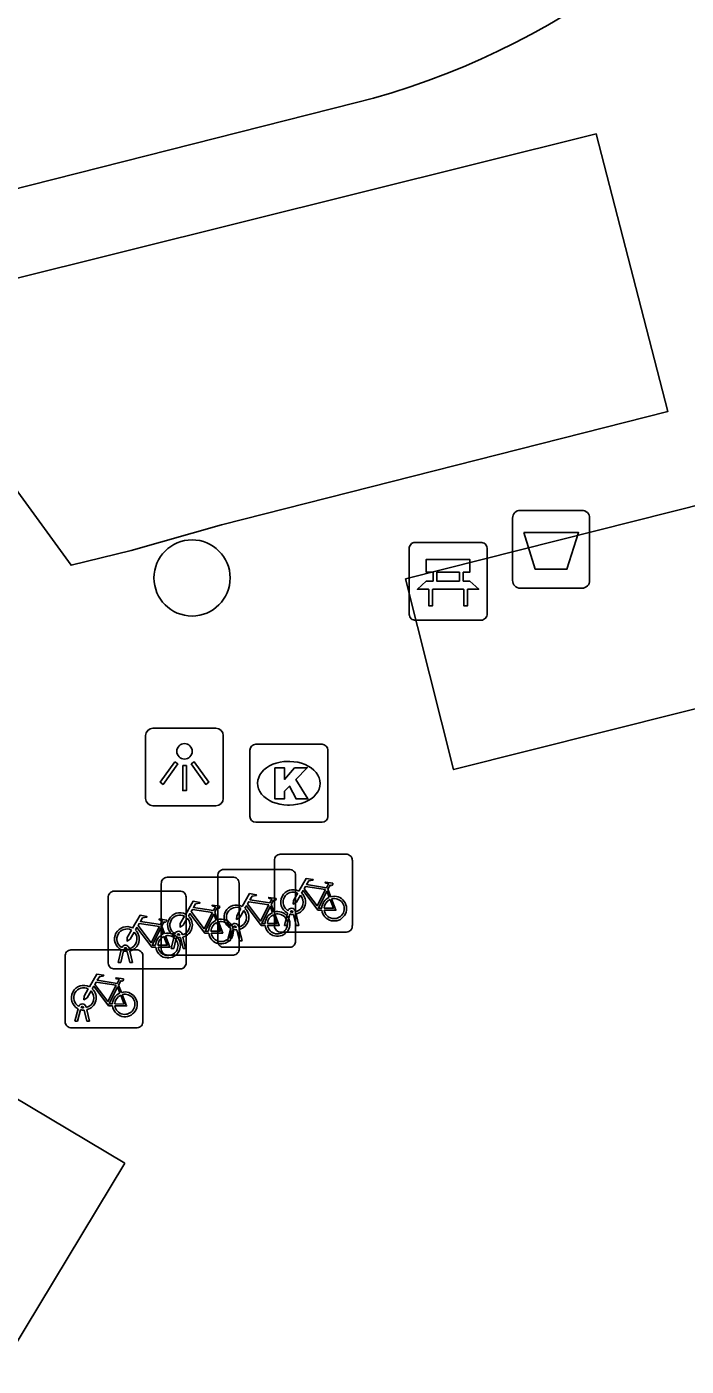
# Model space of a CAD drawing. Extents: x 158461 to 159795, y 387220 to 388672.
# Drawn here: x 159283.8 to 159292.26, y 388209.51 to 388226.71 of the extents above; entities that cross this region are included whole.
import ezdxf

# ---------------------------------------------------------------- set-up
doc = ezdxf.new("R2010")
doc.units = 0
for name, color, linetype in [('IMGEO_Afvalbak', 7, 'Continuous'), ('IMGEO_Bank', 7, 'Continuous'), ('IMGEO_Boom', 7, 'Continuous'), ('IMGEO_Fietsenrek', 7, 'Continuous'), ('IMGEO_Kolk', 7, 'Continuous'), ('IMGEO_Lichtpunt', 7, 'Continuous'), ('IMGEO_Rijbaan_lokaal_open', 7, 'Continuous'), ('IMGEO_Voetpad_open', 7, 'Continuous')]:
    doc.layers.add(name, color=color, linetype=linetype)

msp = doc.modelspace()

# ---------------------------------------------------------------- linework, layer by layer
at = {"layer": 'IMGEO_Afvalbak'}
for p, q in [((159290.135, 388220.499), (159290.925, 388220.499)), ((159290.925, 388220.499), (159290.135, 388220.499)), ((159290.035, 388219.599), (159290.035, 388220.399)), ((159290.035, 388220.399), (159290.035, 388219.599)), ((159291.025, 388220.399), (159291.025, 388219.599)), ((159291.025, 388219.599), (159291.025, 388220.399)), ((159290.925, 388219.499), (159290.135, 388219.499)), ((159290.135, 388219.499), (159290.925, 388219.499))]:
    msp.add_line(p, q, dxfattribs=at)
msp.add_lwpolyline([(159290.178, 388220.213), (159290.882, 388220.213), (159290.733, 388219.743), (159290.327, 388219.743), (159290.178, 388220.213)], dxfattribs=at)
for centre, start, end in [((159290.135, 388220.399), 90, 180), ((159290.135, 388220.399), 90, 180), ((159290.925, 388220.399), 0, 90), ((159290.925, 388220.399), 360, 90), ((159290.135, 388219.599), 180, 270), ((159290.135, 388219.599), 180, 270), ((159290.925, 388219.599), 270, 0), ((159290.925, 388219.599), 270, 0)]:
    msp.add_arc(centre, 0.1, start, end, dxfattribs=at)
at = {"layer": 'IMGEO_Bank'}
for p, q in [((159288.708, 388219.163), (159288.708, 388220.004)), ((159288.708, 388220.004), (159288.708, 388219.163)), ((159288.783, 388220.088), (159289.624, 388220.088)), ((159289.624, 388220.088), (159288.783, 388220.088)), ((159289.708, 388220.013), (159289.708, 388219.172)), ((159289.708, 388219.172), (159289.708, 388220.013)), ((159289.017, 388219.594), (159289.017, 388219.7)), ((159289.061, 388219.7), (159289.061, 388219.594)), ((159289.349, 388219.706), (159289.067, 388219.706)), ((159289.355, 388219.594), (159289.355, 388219.7)), ((159289.399, 388219.7), (159289.399, 388219.594)), ((159289.405, 388219.486), (159289.012, 388219.486)), ((159289.067, 388219.588), (159289.349, 388219.588)), ((159289.633, 388219.088), (159288.792, 388219.088)), ((159288.792, 388219.088), (159289.633, 388219.088))]:
    msp.add_line(p, q, dxfattribs=at)
for points in [[(159289.011, 388219.706), (159288.925, 388219.706), (159288.925, 388219.867), (159289.488, 388219.867), (159289.488, 388219.706), (159289.405, 388219.706)], [(159288.955, 388219.486), (159288.813, 388219.486), (159288.925, 388219.588), (159289.011, 388219.588)], [(159289.005, 388219.479), (159289.005, 388219.272), (159288.962, 388219.272), (159288.962, 388219.479)], [(159289.405, 388219.588), (159289.488, 388219.588), (159289.6, 388219.486), (159289.461, 388219.486)], [(159289.455, 388219.479), (159289.455, 388219.272), (159289.411, 388219.272), (159289.411, 388219.479)]]:
    msp.add_lwpolyline(points, dxfattribs=at)
for centre, radius, start, end in [((159288.786, 388220.01), 0.0779, 92.4484, 184.2845), ((159288.786, 388220.01), 0.0779, 92.4484, 184.2845), ((159289.63, 388220.01), 0.0779, 2.4484, 94.2845), ((159289.63, 388220.01), 0.0779, 2.4484, 94.2845), ((159289.01, 388219.699), 0.00671, 2.8957, 87.1043), ((159289.01, 388219.595), 0.00671, 272.8957, 357.1043), ((159289.067, 388219.699), 0.00671, 92.8957, 177.1043), ((159289.067, 388219.595), 0.00671, 182.8957, 267.1043), ((159289.349, 388219.699), 0.00671, 2.8957, 87.1043), ((159289.349, 388219.595), 0.00671, 272.8957, 357.1043), ((159289.406, 388219.699), 0.00671, 92.8957, 177.1043), ((159289.406, 388219.595), 0.00671, 182.8957, 267.1043), ((159288.955, 388219.479), 0.00671, 2.8957, 87.1043), ((159289.012, 388219.479), 0.00671, 92.8957, 177.1043), ((159289.404, 388219.479), 0.00671, 2.8957, 87.1043), ((159289.461, 388219.479), 0.00671, 92.8957, 177.1043), ((159288.786, 388219.166), 0.0779, 182.4484, 274.2845), ((159288.786, 388219.166), 0.0779, 182.4484, 274.2845), ((159289.63, 388219.166), 0.0779, 272.4484, 4.2845), ((159289.63, 388219.166), 0.0779, 272.4484, 4.2845)]:
    msp.add_arc(centre, radius, start, end, dxfattribs=at)
at = {"layer": 'IMGEO_Boom'}
msp.add_circle((159285.92, 388219.631), 0.489, dxfattribs=at)
at = {"layer": 'IMGEO_Fietsenrek'}
for p, q in [((159286.978, 388215.158), (159286.978, 388215.999)), ((159286.978, 388215.999), (159286.978, 388215.158)), ((159287.053, 388216.083), (159287.894, 388216.083)), ((159287.894, 388216.083), (159287.053, 388216.083)), ((159287.978, 388216.008), (159287.978, 388215.167)), ((159287.978, 388215.167), (159287.978, 388216.008)), ((159286.325, 388215.887), (159287.166, 388215.887)), ((159287.166, 388215.887), (159286.325, 388215.887)), ((159287.25, 388215.812), (159287.25, 388214.971)), ((159287.25, 388214.971), (159287.25, 388215.812)), ((159285.525, 388214.863), (159285.525, 388215.704)), ((159285.525, 388215.704), (159285.525, 388214.863)), ((159285.6, 388215.788), (159286.441, 388215.788)), ((159286.441, 388215.788), (159285.6, 388215.788)), ((159286.25, 388214.962), (159286.25, 388215.803)), ((159286.25, 388215.803), (159286.25, 388214.962)), ((159286.525, 388215.713), (159286.525, 388214.872)), ((159286.525, 388214.872), (159286.525, 388215.713)), ((159287.665, 388215.632), (159287.701, 388215.537)), ((159284.844, 388214.684), (159284.844, 388215.525)), ((159284.844, 388215.525), (159284.844, 388214.684)), ((159284.919, 388215.609), (159285.76, 388215.609)), ((159285.76, 388215.609), (159284.919, 388215.609)), ((159285.844, 388215.534), (159285.844, 388214.693)), ((159285.844, 388214.693), (159285.844, 388215.534)), ((159286.212, 388215.337), (159286.248, 388215.242)), ((159286.937, 388215.436), (159286.973, 388215.341)), ((159287.105, 388215.167), (159287.144, 388215.327)), ((159287.174, 388215.315), (159287.139, 388215.167)), ((159287.216, 388215.339), (159287.215, 388215.343)), ((159287.257, 388215.167), (159287.223, 388215.309)), ((159287.247, 388215.35), (159287.248, 388215.343)), ((159287.255, 388215.313), (159287.29, 388215.167)), ((159285.531, 388215.158), (159285.567, 388215.063)), ((159286.377, 388214.971), (159286.416, 388215.131)), ((159286.446, 388215.119), (159286.411, 388214.971)), ((159286.488, 388215.143), (159286.487, 388215.147)), ((159286.519, 388215.154), (159286.52, 388215.147)), ((159286.527, 388215.117), (159286.562, 388214.971)), ((159287.139, 388215.167), (159287.105, 388215.167)), ((159287.29, 388215.167), (159287.257, 388215.167)), ((159285.652, 388214.872), (159285.691, 388215.032)), ((159285.721, 388215.02), (159285.686, 388214.872)), ((159285.763, 388215.044), (159285.762, 388215.048)), ((159285.804, 388214.872), (159285.77, 388215.014)), ((159285.794, 388215.055), (159285.795, 388215.048)), ((159285.802, 388215.018), (159285.837, 388214.872)), ((159286.411, 388214.971), (159286.377, 388214.971)), ((159286.529, 388214.971), (159286.495, 388215.113)), ((159286.562, 388214.971), (159286.529, 388214.971)), ((159287.903, 388215.083), (159287.062, 388215.083)), ((159287.062, 388215.083), (159287.903, 388215.083)), ((159284.365, 388214.854), (159285.206, 388214.854)), ((159285.206, 388214.854), (159284.365, 388214.854)), ((159284.971, 388214.693), (159285.01, 388214.853)), ((159285.04, 388214.841), (159285.005, 388214.693)), ((159285.082, 388214.865), (159285.081, 388214.869)), ((159285.123, 388214.693), (159285.089, 388214.835)), ((159285.113, 388214.876), (159285.114, 388214.869)), ((159285.121, 388214.839), (159285.156, 388214.693)), ((159285.29, 388214.779), (159285.29, 388213.938)), ((159285.29, 388213.938), (159285.29, 388214.779)), ((159286.45, 388214.788), (159285.609, 388214.788)), ((159285.609, 388214.788), (159286.45, 388214.788)), ((159285.686, 388214.872), (159285.652, 388214.872)), ((159285.837, 388214.872), (159285.804, 388214.872)), ((159287.175, 388214.887), (159286.334, 388214.887)), ((159286.334, 388214.887), (159287.175, 388214.887)), ((159284.29, 388213.929), (159284.29, 388214.77)), ((159284.29, 388214.77), (159284.29, 388213.929)), ((159285.769, 388214.609), (159284.928, 388214.609)), ((159284.928, 388214.609), (159285.769, 388214.609)), ((159285.005, 388214.693), (159284.971, 388214.693)), ((159285.156, 388214.693), (159285.123, 388214.693)), ((159284.977, 388214.403), (159285.013, 388214.308)), ((159284.417, 388213.938), (159284.456, 388214.098)), ((159284.486, 388214.086), (159284.451, 388213.938)), ((159284.528, 388214.11), (159284.527, 388214.114)), ((159284.559, 388214.121), (159284.56, 388214.114)), ((159284.567, 388214.084), (159284.602, 388213.938)), ((159284.451, 388213.938), (159284.417, 388213.938)), ((159284.569, 388213.938), (159284.535, 388214.08)), ((159284.602, 388213.938), (159284.569, 388213.938)), ((159285.215, 388213.854), (159284.374, 388213.854)), ((159284.374, 388213.854), (159285.215, 388213.854))]:
    msp.add_line(p, q, dxfattribs=at)
for points in [[(159287.291, 388215.609), (159287.386, 388215.773), (159287.472, 388215.759), (159287.474, 388215.75), (159287.418, 388215.739), (159287.391, 388215.694), (159287.647, 388215.653)], [(159287.634, 388215.628), (159287.377, 388215.669), (159287.36, 388215.64), (159287.527, 388215.42), (159287.634, 388215.628)], [(159287.647, 388215.653), (159287.672, 388215.702), (159287.666, 388215.706), (159287.643, 388215.71), (159287.631, 388215.717), (159287.63, 388215.72), (159287.632, 388215.725), (159287.727, 388215.71), (159287.729, 388215.7), (159287.719, 388215.687), (159287.707, 388215.681), (159287.693, 388215.687), (159287.665, 388215.632)], [(159285.838, 388215.314), (159285.933, 388215.478), (159286.019, 388215.464), (159286.021, 388215.455), (159285.965, 388215.444), (159285.938, 388215.399), (159286.194, 388215.358)], [(159286.563, 388215.413), (159286.658, 388215.577), (159286.744, 388215.563), (159286.746, 388215.554), (159286.69, 388215.543), (159286.663, 388215.498), (159286.919, 388215.457)], [(159286.906, 388215.432), (159286.649, 388215.473), (159286.632, 388215.444), (159286.799, 388215.224), (159286.906, 388215.432)], [(159286.919, 388215.457), (159286.944, 388215.506), (159286.938, 388215.51), (159286.915, 388215.514), (159286.903, 388215.521), (159286.902, 388215.524), (159286.904, 388215.529), (159286.999, 388215.514), (159287.001, 388215.504), (159286.991, 388215.491), (159286.979, 388215.485), (159286.965, 388215.491), (159286.937, 388215.436)], [(159287.312, 388215.557), (159287.26, 388215.467), (159287.22, 388215.442), (159287.221, 388215.489), (159287.276, 388215.583)], [(159287.587, 388215.365), (159287.537, 388215.365), (159287.346, 388215.616), (159287.327, 388215.584)], [(159287.682, 388215.53), (159287.652, 388215.607), (159287.543, 388215.389), (159287.586, 388215.389)], [(159287.616, 388215.389), (159287.736, 388215.388), (159287.692, 388215.502)], [(159287.712, 388215.509), (159287.767, 388215.364), (159287.617, 388215.364)], [(159285.157, 388215.135), (159285.252, 388215.299), (159285.338, 388215.285), (159285.34, 388215.276), (159285.284, 388215.265), (159285.257, 388215.22), (159285.513, 388215.179)], [(159285.859, 388215.262), (159285.807, 388215.172), (159285.767, 388215.147), (159285.768, 388215.194), (159285.823, 388215.288)], [(159286.134, 388215.07), (159286.084, 388215.07), (159285.893, 388215.321), (159285.874, 388215.289)], [(159286.181, 388215.333), (159285.924, 388215.374), (159285.907, 388215.345), (159286.074, 388215.125), (159286.181, 388215.333)], [(159286.229, 388215.235), (159286.199, 388215.312), (159286.09, 388215.094), (159286.133, 388215.094)], [(159286.194, 388215.358), (159286.219, 388215.407), (159286.213, 388215.411), (159286.19, 388215.415), (159286.178, 388215.422), (159286.177, 388215.425), (159286.179, 388215.43), (159286.274, 388215.415), (159286.276, 388215.405), (159286.266, 388215.392), (159286.254, 388215.386), (159286.24, 388215.392), (159286.212, 388215.337)], [(159286.584, 388215.361), (159286.532, 388215.271), (159286.492, 388215.246), (159286.493, 388215.293), (159286.548, 388215.387)], [(159286.859, 388215.169), (159286.809, 388215.169), (159286.618, 388215.42), (159286.599, 388215.388)], [(159286.954, 388215.334), (159286.924, 388215.411), (159286.815, 388215.193), (159286.858, 388215.193)], [(159286.888, 388215.193), (159287.008, 388215.192), (159286.964, 388215.306)], [(159286.984, 388215.313), (159287.039, 388215.168), (159286.889, 388215.168)], [(159285.453, 388214.891), (159285.403, 388214.891), (159285.212, 388215.142), (159285.193, 388215.11)], [(159285.5, 388215.154), (159285.243, 388215.195), (159285.226, 388215.166), (159285.393, 388214.946), (159285.5, 388215.154)], [(159285.548, 388215.056), (159285.518, 388215.133), (159285.409, 388214.915), (159285.452, 388214.915)], [(159285.513, 388215.179), (159285.538, 388215.228), (159285.532, 388215.232), (159285.509, 388215.236), (159285.497, 388215.243), (159285.496, 388215.246), (159285.498, 388215.251), (159285.593, 388215.236), (159285.595, 388215.226), (159285.585, 388215.213), (159285.573, 388215.207), (159285.559, 388215.213), (159285.531, 388215.158)], [(159286.163, 388215.094), (159286.283, 388215.093), (159286.239, 388215.207)], [(159286.259, 388215.214), (159286.314, 388215.069), (159286.164, 388215.069)], [(159285.178, 388215.083), (159285.126, 388214.993), (159285.086, 388214.968), (159285.087, 388215.015), (159285.142, 388215.109)], [(159285.482, 388214.915), (159285.602, 388214.914), (159285.558, 388215.028)], [(159285.578, 388215.035), (159285.633, 388214.89), (159285.483, 388214.89)], [(159284.603, 388214.38), (159284.698, 388214.544), (159284.784, 388214.53), (159284.786, 388214.521), (159284.73, 388214.51), (159284.703, 388214.465), (159284.959, 388214.424)], [(159284.946, 388214.399), (159284.689, 388214.44), (159284.672, 388214.411), (159284.839, 388214.191), (159284.946, 388214.399)], [(159284.959, 388214.424), (159284.984, 388214.473), (159284.978, 388214.477), (159284.955, 388214.481), (159284.943, 388214.488), (159284.942, 388214.491), (159284.944, 388214.496), (159285.039, 388214.481), (159285.041, 388214.471), (159285.031, 388214.458), (159285.019, 388214.452), (159285.005, 388214.458), (159284.977, 388214.403)], [(159284.624, 388214.328), (159284.572, 388214.238), (159284.532, 388214.213), (159284.533, 388214.26), (159284.588, 388214.354)], [(159284.899, 388214.136), (159284.849, 388214.136), (159284.658, 388214.387), (159284.639, 388214.355)], [(159284.994, 388214.301), (159284.964, 388214.378), (159284.855, 388214.16), (159284.898, 388214.16)], [(159284.928, 388214.16), (159285.048, 388214.159), (159285.004, 388214.273)], [(159285.024, 388214.28), (159285.079, 388214.135), (159284.929, 388214.135)]]:
    msp.add_lwpolyline(points, dxfattribs=at)
for centre, radius, start, end in [((159287.056, 388216.005), 0.0779, 92.4484, 184.2845), ((159287.056, 388216.005), 0.0779, 92.4484, 184.2845), ((159287.9, 388216.005), 0.0779, 2.4484, 94.2845), ((159287.9, 388216.005), 0.0779, 2.4484, 94.2845), ((159286.328, 388215.809), 0.0779, 92.4484, 184.2845), ((159286.328, 388215.809), 0.0779, 92.4484, 184.2845), ((159287.172, 388215.809), 0.0779, 2.4484, 94.2845), ((159287.172, 388215.809), 0.0779, 2.4484, 94.2845), ((159285.603, 388215.71), 0.0779, 92.4484, 184.2845), ((159285.603, 388215.71), 0.0779, 92.4484, 184.2845), ((159286.447, 388215.71), 0.0779, 2.4484, 94.2845), ((159286.447, 388215.71), 0.0779, 2.4484, 94.2845), ((159284.922, 388215.531), 0.0779, 92.4484, 184.2845), ((159284.922, 388215.531), 0.0779, 92.4484, 184.2845), ((159285.766, 388215.531), 0.0779, 2.4484, 94.2845), ((159285.766, 388215.531), 0.0779, 2.4484, 94.2845), ((159287.218, 388215.468), 0.159, 62.6766, 242.1369), ((159287.218, 388215.468), 0.129, 63.3192, 238.903), ((159287.218, 388215.468), 0.129, 283.6043, 43.4302), ((159287.218, 388215.468), 0.159, 283.5766, 46.6042), ((159287.745, 388215.384), 0.159, 113.3408, 178.3217), ((159287.745, 388215.384), 0.159, 187.0065, 105.7708), ((159287.745, 388215.384), 0.129, 113.923, 177.9556), ((159287.745, 388215.384), 0.129, 188.6715, 104.5883), ((159285.765, 388215.173), 0.159, 62.6766, 242.1369), ((159285.765, 388215.173), 0.129, 63.3192, 238.903), ((159285.765, 388215.173), 0.159, 283.5766, 46.6042), ((159286.49, 388215.272), 0.159, 62.6766, 242.1369), ((159286.49, 388215.272), 0.129, 63.3192, 238.903), ((159286.49, 388215.272), 0.129, 283.6043, 43.4302), ((159286.49, 388215.272), 0.159, 283.5766, 46.6042), ((159287.017, 388215.188), 0.159, 113.3408, 178.3217), ((159287.017, 388215.188), 0.159, 187.0065, 105.7708), ((159287.017, 388215.188), 0.129, 113.923, 177.9556), ((159287.017, 388215.188), 0.129, 188.6715, 104.5883), ((159287.198, 388215.339), 0.0499, 12.8025, 158.6934), ((159287.218, 388215.468), 0.159, 253.9967, 271.7867), ((159287.198, 388215.339), 0.0174, 12.8025, 163.4502), ((159287.218, 388215.468), 0.129, 253.415, 269.0204), ((159285.084, 388214.994), 0.159, 62.6766, 242.1369), ((159285.084, 388214.994), 0.129, 63.3192, 238.903), ((159285.765, 388215.173), 0.129, 283.6043, 43.4302), ((159286.292, 388215.089), 0.159, 113.3408, 178.3217), ((159286.292, 388215.089), 0.159, 187.0065, 105.7708), ((159286.292, 388215.089), 0.129, 113.923, 177.9556), ((159286.292, 388215.089), 0.129, 188.6715, 104.5883), ((159286.47, 388215.143), 0.0499, 12.8025, 158.6934), ((159286.49, 388215.272), 0.159, 253.9967, 271.7867), ((159286.47, 388215.143), 0.0174, 12.8025, 163.4502), ((159286.49, 388215.272), 0.129, 253.415, 269.0204), ((159287.056, 388215.161), 0.0779, 182.4484, 274.2845), ((159287.056, 388215.161), 0.0779, 182.4484, 274.2845), ((159287.9, 388215.161), 0.0779, 272.4484, 4.2845), ((159287.9, 388215.161), 0.0779, 272.4484, 4.2845), ((159285.084, 388214.994), 0.129, 283.6043, 43.4302), ((159285.084, 388214.994), 0.159, 283.5766, 46.6042), ((159285.611, 388214.91), 0.159, 113.3408, 178.3217), ((159285.611, 388214.91), 0.159, 187.0065, 105.7708), ((159285.611, 388214.91), 0.129, 113.923, 177.9556), ((159285.611, 388214.91), 0.129, 188.6715, 104.5883), ((159285.745, 388215.044), 0.0499, 12.8025, 158.6934), ((159285.765, 388215.173), 0.159, 253.9967, 271.7867), ((159285.745, 388215.044), 0.0174, 12.8025, 163.4502), ((159285.765, 388215.173), 0.129, 253.415, 269.0204), ((159286.328, 388214.965), 0.0779, 182.4484, 274.2845), ((159286.328, 388214.965), 0.0779, 182.4484, 274.2845), ((159287.172, 388214.965), 0.0779, 272.4484, 4.2845), ((159287.172, 388214.965), 0.0779, 272.4484, 4.2845), ((159284.368, 388214.776), 0.0779, 92.4484, 184.2845), ((159284.368, 388214.776), 0.0779, 92.4484, 184.2845), ((159285.064, 388214.865), 0.0499, 12.8025, 158.6934), ((159285.084, 388214.994), 0.159, 253.9967, 271.7867), ((159285.064, 388214.865), 0.0174, 12.8025, 163.4502), ((159285.084, 388214.994), 0.129, 253.415, 269.0204), ((159285.212, 388214.776), 0.0779, 2.4484, 94.2845), ((159285.212, 388214.776), 0.0779, 2.4484, 94.2845), ((159285.603, 388214.866), 0.0779, 182.4484, 274.2845), ((159285.603, 388214.866), 0.0779, 182.4484, 274.2845), ((159286.447, 388214.866), 0.0779, 272.4484, 4.2845), ((159286.447, 388214.866), 0.0779, 272.4484, 4.2845), ((159284.922, 388214.687), 0.0779, 182.4484, 274.2845), ((159284.922, 388214.687), 0.0779, 182.4484, 274.2845), ((159285.766, 388214.687), 0.0779, 272.4484, 4.2845), ((159285.766, 388214.687), 0.0779, 272.4484, 4.2845), ((159284.53, 388214.239), 0.159, 62.6766, 242.1369), ((159284.53, 388214.239), 0.129, 63.3192, 238.903), ((159284.53, 388214.239), 0.129, 283.6043, 43.4302), ((159284.53, 388214.239), 0.159, 283.5766, 46.6042), ((159285.057, 388214.155), 0.159, 113.3408, 178.3217), ((159285.057, 388214.155), 0.159, 187.0065, 105.7708), ((159285.057, 388214.155), 0.129, 113.923, 177.9556), ((159285.057, 388214.155), 0.129, 188.6715, 104.5883), ((159284.51, 388214.11), 0.0499, 12.8025, 158.6934), ((159284.53, 388214.239), 0.159, 253.9967, 271.7867), ((159284.51, 388214.11), 0.0174, 12.8025, 163.4502), ((159284.53, 388214.239), 0.129, 253.415, 269.0204), ((159284.368, 388213.932), 0.0779, 182.4484, 274.2845), ((159284.368, 388213.932), 0.0779, 182.4484, 274.2845), ((159285.212, 388213.932), 0.0779, 272.4484, 4.2845), ((159285.212, 388213.932), 0.0779, 272.4484, 4.2845)]:
    msp.add_arc(centre, radius, start, end, dxfattribs=at)
at = {"layer": 'IMGEO_Kolk'}
for p, q in [((159286.662, 388216.568), (159286.662, 388217.42)), ((159286.737, 388217.494), (159287.589, 388217.494)), ((159287.663, 388217.42), (159287.663, 388216.568)), ((159287.15, 388217.274), (159287.175, 388217.274)), ((159287.173, 388216.714), (159287.148, 388216.714)), ((159287.589, 388216.494), (159286.737, 388216.494))]:
    msp.add_line(p, q, dxfattribs=at)
for points in [[(159286.662, 388216.568), (159286.662, 388217.42)], [(159286.737, 388217.494), (159287.589, 388217.494)], [(159287.663, 388217.42), (159287.663, 388216.568)], [(159286.983, 388217.194), (159287.106, 388217.194), (159287.106, 388217.043), (159287.236, 388217.194), (159287.4, 388217.194), (159287.254, 388217.043), (159287.407, 388216.794), (159287.255, 388216.794), (159287.17, 388216.958), (159287.106, 388216.891), (159287.106, 388216.794), (159286.983, 388216.794), (159286.983, 388217.194)], [(159287.589, 388216.494), (159286.737, 388216.494)]]:
    msp.add_lwpolyline(points, dxfattribs=at)
for centre, start, end in [((159286.739, 388217.418), 91.552, 178.448), ((159286.739, 388217.418), 91.552, 178.448), ((159287.587, 388217.418), 1.552, 88.448), ((159287.587, 388217.418), 1.552, 88.448), ((159286.739, 388216.57), 181.552, 268.448), ((159286.739, 388216.57), 181.552, 268.448), ((159287.587, 388216.57), 271.552, 358.448), ((159287.587, 388216.57), 271.552, 358.448)]:
    msp.add_arc(centre, 0.0765, start, end, dxfattribs=at)
for centre, major_axis, ratio, start_param, end_param in [((159287.149, 388216.994), (-0.387, 0.002), 0.722429, 4.712389, 7.853982), ((159287.174, 388216.994), (-0.39, 0.002), 0.717154, 1.570796, 4.712389)]:
    msp.add_ellipse(centre, major_axis=major_axis, ratio=ratio, start_param=start_param, end_param=end_param, dxfattribs=at)
at = {"layer": 'IMGEO_Lichtpunt'}
for p, q in [((159286.226, 388217.701), (159285.418, 388217.701)), ((159286.226, 388217.701), (159285.418, 388217.701)), ((159285.324, 388217.606), (159285.324, 388216.799)), ((159285.324, 388217.606), (159285.324, 388216.799)), ((159286.32, 388216.799), (159286.32, 388217.606)), ((159286.32, 388216.799), (159286.32, 388217.606)), ((159285.418, 388216.705), (159286.226, 388216.705)), ((159285.418, 388216.705), (159286.226, 388216.705))]:
    msp.add_line(p, q, dxfattribs=at)
for points in [[(159285.698, 388217.27), (159285.737, 388217.242), (159285.549, 388216.98), (159285.511, 388217.007), (159285.698, 388217.27)], [(159285.8, 388217.222), (159285.847, 388217.222), (159285.847, 388216.9), (159285.8, 388216.9), (159285.8, 388217.222)], [(159285.91, 388217.242), (159285.948, 388217.269), (159286.135, 388217.007), (159286.096, 388216.979), (159285.91, 388217.242)]]:
    msp.add_lwpolyline(points, dxfattribs=at)
msp.add_circle((159285.823, 388217.404), 0.0994, dxfattribs=at)
for centre, start, end in [((159285.418, 388217.606), 90, 180), ((159285.418, 388217.606), 90, 180), ((159286.226, 388217.606), 0, 90), ((159286.226, 388217.606), 0, 90), ((159285.418, 388216.799), 180, 270), ((159285.418, 388216.799), 180, 270), ((159286.226, 388216.799), 270, 0), ((159286.226, 388216.799), 270, 360)]:
    msp.add_arc(centre, 0.0946, start, end, dxfattribs=at)
at = {"layer": 'IMGEO_Rijbaan_lokaal_open'}
msp.add_lwpolyline([(159288.014, 388225.731), (159282.054, 388224.222)], dxfattribs=at)
msp.add_arc((159285.61, 388235.228), 9.797, 284.2045, 329.6353, dxfattribs=at)
at = {"layer": 'IMGEO_Voetpad_open'}
for points in [[(159281.99, 388223.061), (159291.11, 388225.334), (159292.029, 388221.77), (159286.297, 388220.312), (159285.137, 388219.984), (159284.367, 388219.794), (159281.99, 388223.061)], [(159288.66, 388219.621), (159292.562, 388220.604), (159293.18, 388218.152), (159289.278, 388217.169), (159288.66, 388219.621)], [(159285.058, 388212.113), (159283.22, 388209.076), (159279.177, 388211.392), (159281.01, 388214.5), (159281.924, 388213.982), (159285.058, 388212.113)]]:
    msp.add_lwpolyline(points, dxfattribs=at)

doc.saveas('drawing.dxf')
